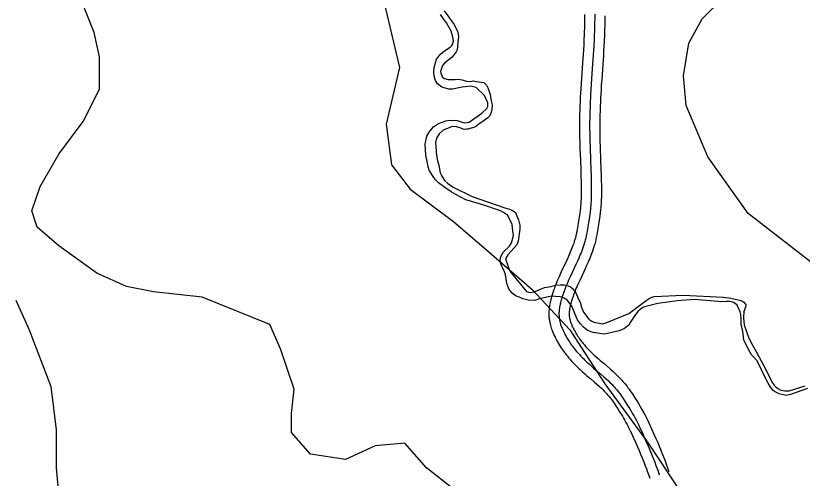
# Model space of a CAD drawing. Extents: x 3177385 to 3215275, y 903885 to 929304.
# Drawn here: x 3208658 to 3209822, y 910287 to 910972 of the extents above; entities that cross this region are included whole.
import ezdxf

# ---------------------------------------------------------------- set-up
doc = ezdxf.new("R2010")
doc.units = 0
for name, color, linetype in [('V-ROAD-CNTR', 7, 'Continuous'), ('V-SITE-VEGE', 7, 'Continuous'), ('V-TOPO-SHOR', 7, 'Continuous')]:
    doc.layers.add(name, color=color, linetype=linetype)

msp = doc.modelspace()

# ---------------------------------------------------------------- linework, layer by layer
at = {"layer": 'V-ROAD-CNTR'}
for points in [[(3209499.5, 910971.5), (3209499.5, 910966.5), (3209499.4, 910961.8), (3209499.3, 910957.2), (3209499.2, 910952.7), (3209499.1, 910948.4), (3209498.9, 910944.2), (3209498.6, 910936), (3209498.2, 910928.3), (3209497.8, 910921.1), (3209497.3, 910914.3), (3209496.5, 910901.5), (3209495, 910879.1), (3209494.4, 910870.6), (3209493.9, 910863.2), (3209493.5, 910856.7), (3209493.2, 910851), (3209493, 910846), (3209492.6, 910837.2), (3209492.4, 910830.6), (3209492.2, 910825.6), (3209492.1, 910818.2), (3209492, 910814.5), (3209492, 910810.7), (3209492, 910803.9), (3209492.1, 910797.5), (3209492.2, 910791.5), (3209492.3, 910785.9), (3209492.7, 910775.4), (3209493.3, 910757.3), (3209493.8, 910743.7), (3209494.1, 910733.6), (3209494.3, 910726.1), (3209494.4, 910720.4), (3209494.4, 910716.2), (3209494.4, 910709.9), (3209494.4, 910703.7), (3209494.3, 910700.6), (3209494.2, 910697.7), (3209494, 910694.9), (3209493.8, 910692.3), (3209493.6, 910689.9), (3209493.4, 910687.6), (3209492.9, 910683.3), (3209492.4, 910679.4), (3209491.9, 910676.1), (3209491.5, 910673.1), (3209490.6, 910667.9), (3209490, 910664), (3209489, 910658.1), (3209488, 910652.3), (3209487.7, 910650.6), (3209487.4, 910649), (3209487.1, 910647.5), (3209486.8, 910646), (3209486.4, 910644.5), (3209486, 910643), (3209485.6, 910641.5), (3209485.2, 910640.1), (3209484.3, 910637.2), (3209483.4, 910634.4), (3209482.4, 910631.6), (3209481.4, 910628.9), (3209480.4, 910626.3), (3209479.3, 910623.8), (3209478.3, 910621.3), (3209477.3, 910618.9), (3209475.2, 910614.1), (3209473.1, 910609.6), (3209465.1, 910592.4), (3209463.6, 910589.1), (3209462.2, 910586), (3209460.9, 910583.1), (3209459.7, 910580.3), (3209458.6, 910577.7), (3209457.6, 910575.2), (3209456.6, 910572.9), (3209455.8, 910570.7), (3209455, 910568.6), (3209454.3, 910566.7), (3209453.6, 910564.8), (3209452.5, 910561.4), (3209451.5, 910558.3), (3209450.7, 910555.6), (3209450.1, 910553.2), (3209449.6, 910551.1), (3209449.2, 910549.4)], [(3209514.5, 910971.4), (3209514.5, 910966.4), (3209514.4, 910961.6), (3209514.3, 910956.9), (3209514.2, 910952.3), (3209514.1, 910947.9), (3209513.9, 910943.6), (3209513.6, 910935.3), (3209513.2, 910927.5), (3209512.7, 910920.2), (3209512.3, 910913.4), (3209511.5, 910900.5), (3209509.9, 910878.1), (3209509.4, 910869.7), (3209508.9, 910862.3), (3209508.5, 910855.8), (3209508.2, 910850.2), (3209508, 910845.3), (3209507.6, 910836.6), (3209507.4, 910830.1), (3209507.2, 910825.3), (3209507.1, 910818), (3209507, 910814.3), (3209507, 910810.7), (3209507, 910804), (3209507.1, 910797.7), (3209507.2, 910791.8), (3209507.3, 910786.3), (3209507.7, 910775.9), (3209508.3, 910757.8), (3209508.8, 910744.2), (3209509.1, 910734), (3209509.3, 910726.4), (3209509.4, 910720.6), (3209509.4, 910716.3), (3209509.4, 910709.9), (3209509.4, 910703.4), (3209509.3, 910700.1), (3209509.2, 910696.9), (3209509, 910693.9), (3209508.8, 910691.1), (3209508.5, 910688.5), (3209508.3, 910686), (3209507.7, 910681.4), (3209507.2, 910677.4), (3209506.7, 910673.9), (3209506.3, 910670.8), (3209505.4, 910665.5), (3209504.8, 910661.5), (3209503.8, 910655.6), (3209502.8, 910649.7), (3209502.5, 910647.9), (3209502.1, 910646.1), (3209501.8, 910644.3), (3209501.4, 910642.5), (3209500.9, 910640.8), (3209500.5, 910639.1), (3209500, 910637.5), (3209499.6, 910635.8), (3209498.6, 910632.6), (3209497.5, 910629.5), (3209496.5, 910626.5), (3209495.4, 910623.6), (3209494.3, 910620.8), (3209493.2, 910618.1), (3209492.1, 910615.4), (3209491, 910612.9), (3209488.9, 910608), (3209486.8, 910603.4), (3209478.7, 910586.1), (3209477.3, 910582.9), (3209475.9, 910579.9), (3209474.6, 910577.1), (3209473.5, 910574.4), (3209472.4, 910571.9), (3209471.5, 910569.6), (3209470.6, 910567.4), (3209469.8, 910565.3), (3209469.1, 910563.4), (3209468.4, 910561.6), (3209467.8, 910559.9), (3209466.8, 910556.8), (3209465.9, 910554), (3209465.2, 910551.5), (3209464.6, 910549.4), (3209464.1, 910547.5), (3209463.7, 910545.9)], [(3209529.5, 910971.4), (3209529.5, 910966.3), (3209529.4, 910961.3), (3209529.3, 910956.5), (3209529.2, 910951.9), (3209529.1, 910947.4), (3209528.9, 910943), (3209528.5, 910934.6), (3209528.1, 910926.7), (3209527.7, 910919.3), (3209527.3, 910912.4), (3209526.4, 910899.5), (3209524.9, 910877.1), (3209524.3, 910868.7), (3209523.9, 910861.4), (3209523.5, 910855), (3209523.2, 910849.4), (3209523, 910844.5), (3209522.6, 910836), (3209522.4, 910829.7), (3209522.2, 910824.9), (3209522.1, 910817.7), (3209522, 910814.2), (3209522, 910810.7), (3209522, 910804.1), (3209522.1, 910797.9), (3209522.2, 910792.1), (3209522.3, 910786.7), (3209522.6, 910776.4), (3209523.3, 910758.3), (3209523.8, 910744.7), (3209524.1, 910734.4), (3209524.3, 910726.7), (3209524.4, 910720.8), (3209524.4, 910716.4), (3209524.4, 910709.9), (3209524.4, 910703.2), (3209524.3, 910699.5), (3209524.1, 910696.1), (3209523.9, 910692.9), (3209523.7, 910689.9), (3209523.5, 910687.1), (3209523.2, 910684.4), (3209522.6, 910679.6), (3209522.1, 910675.4), (3209521.6, 910671.8), (3209521.1, 910668.6), (3209520.2, 910663.1), (3209519.6, 910659.1), (3209518.6, 910653.1), (3209517.6, 910647.2), (3209517.2, 910645.2), (3209516.8, 910643.1), (3209516.4, 910641.1), (3209516, 910639.1), (3209515.5, 910637.1), (3209515, 910635.3), (3209514.5, 910633.4), (3209513.9, 910631.5), (3209512.9, 910628), (3209511.7, 910624.6), (3209510.6, 910621.4), (3209509.4, 910618.3), (3209508.3, 910615.3), (3209507.1, 910612.4), (3209505.9, 910609.6), (3209504.8, 910606.9), (3209502.6, 910601.8), (3209500.4, 910597.1), (3209492.4, 910579.8), (3209490.9, 910576.7), (3209489.6, 910573.8), (3209488.4, 910571), (3209487.3, 910568.5), (3209486.3, 910566.1), (3209485.4, 910563.9), (3209484.6, 910561.9), (3209483.8, 910560), (3209483.1, 910558.2), (3209482.5, 910556.5), (3209482, 910555), (3209481, 910552.1), (3209480.3, 910549.6), (3209479.6, 910547.5), (3209479.1, 910545.6), (3209478.7, 910544), (3209478.3, 910542.5)], [(3209499.5, 910973.5), (3209499.5, 910971.3)], [(3209514.5, 910973.9), (3209514.5, 910971.4)], [(3209449.1, 910549.2), (3209448.8, 910547.6), (3209448.2, 910544.8), (3209447.8, 910542.6), (3209447.5, 910540.9), (3209447.2, 910538.5), (3209446.9, 910536), (3209446.7, 910534.1), (3209446.6, 910532.2), (3209446.6, 910530.3), (3209446.6, 910528.6), (3209446.7, 910526.9), (3209446.8, 910525.3), (3209447, 910523.7), (3209447.1, 910522.2), (3209447.4, 910520.8), (3209447.6, 910519.4), (3209447.9, 910518), (3209448.4, 910515.5), (3209449, 910513.1), (3209449.6, 910510.9), (3209450.3, 910508.8), (3209451, 910506.9), (3209451.6, 910505.2), (3209452.3, 910503.5), (3209452.9, 910502), (3209453.5, 910500.5), (3209454.7, 910498), (3209455.8, 910495.7), (3209456.8, 910493.7), (3209457.7, 910492), (3209459.4, 910489.1), (3209460.6, 910486.9), (3209461.6, 910485.2), (3209463.1, 910482.8), (3209464.6, 910480.4), (3209465.8, 910478.6), (3209467, 910476.9), (3209468.2, 910475.2), (3209469.4, 910473.5), (3209470.6, 910471.9), (3209471.8, 910470.4), (3209472.9, 910468.9), (3209474.1, 910467.4), (3209476.4, 910464.7), (3209478.7, 910462.1), (3209480.9, 910459.7), (3209483, 910457.4), (3209485.1, 910455.2), (3209487.2, 910453.2), (3209489.2, 910451.2), (3209491.1, 910449.4), (3209493, 910447.7), (3209496.5, 910444.4), (3209499.9, 910441.4), (3209503, 910438.7), (3209508.8, 910433.8), (3209513.7, 910429.6), (3209517.9, 910425.9), (3209521.4, 910422.8), (3209524.4, 910420), (3209526.9, 910417.6), (3209529, 910415.4), (3209530.8, 910413.5), (3209532.4, 910411.9), (3209533.7, 910410.4), (3209534.8, 910409.1), (3209535.8, 910408), (3209537.5, 910405.9), (3209538.7, 910404.4), (3209539.5, 910403.2), (3209540.8, 910401.4), (3209542.1, 910399.5), (3209545.6, 910394.2), (3209548.7, 910389.5), (3209551.3, 910385.3), (3209553.6, 910381.7), (3209555.5, 910378.6), (3209557.1, 910375.8), (3209558.5, 910373.4), (3209559.7, 910371.3), (3209560.8, 910369.5), (3209562.5, 910366.2), (3209563.8, 910363.7), (3209564.7, 910361.9), (3209566.1, 910359.1), (3209567.5, 910356.2)], [(3209463.7, 910545.9), (3209463.4, 910544.5), (3209462.9, 910542), (3209462.6, 910540.1), (3209462.4, 910538.7), (3209462.1, 910536.6), (3209461.8, 910534.5), (3209461.7, 910533), (3209461.6, 910531.7), (3209461.6, 910530.3), (3209461.6, 910529), (3209461.7, 910527.7), (3209461.8, 910526.5), (3209461.9, 910525.3), (3209462, 910524.2), (3209462.2, 910523.1), (3209462.4, 910522), (3209462.6, 910520.9), (3209463, 910518.9), (3209463.5, 910517), (3209464, 910515.2), (3209464.5, 910513.6), (3209465.1, 910512), (3209465.6, 910510.5), (3209466.2, 910509.1), (3209466.7, 910507.9), (3209467.2, 910506.6), (3209468.3, 910504.4), (3209469.2, 910502.4), (3209470.1, 910500.7), (3209470.9, 910499.1), (3209472.4, 910496.5), (3209473.5, 910494.5), (3209474.4, 910493), (3209475.8, 910490.8), (3209477.2, 910488.6), (3209478.3, 910487), (3209479.4, 910485.4), (3209480.4, 910483.9), (3209481.5, 910482.4), (3209482.6, 910481), (3209483.6, 910479.6), (3209484.7, 910478.3), (3209485.7, 910477), (3209487.8, 910474.5), (3209489.9, 910472.1), (3209491.9, 910469.9), (3209493.9, 910467.8), (3209495.8, 910465.8), (3209497.7, 910463.9), (3209499.6, 910462.1), (3209501.4, 910460.3), (3209503.1, 910458.7), (3209506.6, 910455.6), (3209509.8, 910452.7), (3209512.9, 910450), (3209518.6, 910445.1), (3209523.5, 910440.9), (3209527.8, 910437.2), (3209531.5, 910433.8), (3209534.7, 910430.9), (3209537.4, 910428.3), (3209539.7, 910425.9), (3209541.7, 910423.8), (3209543.5, 910422), (3209544.9, 910420.3), (3209546.2, 910418.9), (3209547.3, 910417.6), (3209549.2, 910415.2), (3209550.6, 910413.4), (3209551.6, 910412.1), (3209553.1, 910410), (3209554.6, 910407.9), (3209558.2, 910402.4), (3209561.3, 910397.6), (3209564, 910393.3), (3209566.3, 910389.6), (3209568.3, 910386.3), (3209570.1, 910383.4), (3209571.5, 910380.9), (3209572.8, 910378.7), (3209573.9, 910376.7), (3209575.8, 910373.2), (3209577.2, 910370.6), (3209578.2, 910368.6), (3209579.6, 910365.6), (3209581, 910362.6)], [(3209478.4, 910542.7), (3209478.1, 910541.4), (3209477.7, 910539.2), (3209477.4, 910537.6), (3209477.2, 910536.5), (3209477, 910534.7), (3209476.8, 910533), (3209476.7, 910532), (3209476.6, 910531.1), (3209476.6, 910530.3), (3209476.6, 910529.4), (3209476.7, 910528.6), (3209476.7, 910527.8), (3209476.8, 910527), (3209476.9, 910526.2), (3209477, 910525.4), (3209477.1, 910524.6), (3209477.3, 910523.9), (3209477.6, 910522.4), (3209478, 910521), (3209478.4, 910519.6), (3209478.8, 910518.3), (3209479.2, 910517.1), (3209479.6, 910515.9), (3209480.1, 910514.8), (3209480.5, 910513.7), (3209480.9, 910512.7), (3209481.8, 910510.8), (3209482.6, 910509.1), (3209483.4, 910507.6), (3209484.1, 910506.3), (3209485.4, 910503.9), (3209486.5, 910502.1), (3209487.2, 910500.8), (3209488.5, 910498.8), (3209489.8, 910496.8), (3209490.8, 910495.3), (3209491.7, 910493.9), (3209492.6, 910492.6), (3209493.6, 910491.3), (3209494.5, 910490), (3209495.5, 910488.8), (3209496.4, 910487.6), (3209497.3, 910486.5), (3209499.2, 910484.2), (3209501.1, 910482.1), (3209502.9, 910480), (3209504.7, 910478.1), (3209506.5, 910476.3), (3209508.2, 910474.5), (3209510, 910472.9), (3209511.7, 910471.2), (3209513.3, 910469.7), (3209516.6, 910466.7), (3209519.7, 910464), (3209522.7, 910461.4), (3209528.3, 910456.5), (3209533.3, 910452.2), (3209537.7, 910448.4), (3209541.6, 910444.9), (3209545, 910441.8), (3209547.9, 910439), (3209550.4, 910436.4), (3209552.6, 910434.2), (3209554.5, 910432.1), (3209556.2, 910430.3), (3209557.6, 910428.6), (3209558.9, 910427.1), (3209561, 910424.6), (3209562.5, 910422.5), (3209563.7, 910420.9), (3209565.4, 910418.6), (3209567, 910416.2), (3209570.7, 910410.6), (3209573.9, 910405.7), (3209576.7, 910401.4), (3209579.1, 910397.5), (3209581.2, 910394.1), (3209583, 910391.1), (3209584.5, 910388.4), (3209585.9, 910386), (3209587.1, 910383.9), (3209589, 910380.3), (3209590.5, 910377.4), (3209591.6, 910375.3), (3209593.2, 910372.1), (3209594.6, 910368.9)], [(3209594.7, 910368.8), (3209598.7, 910360), (3209602.1, 910352.3), (3209605.1, 910345.5), (3209607.7, 910339.6), (3209609.9, 910334.4), (3209611.8, 910329.8), (3209613.5, 910325.7), (3209614.9, 910322.1), (3209617.3, 910315.9), (3209619.1, 910311.2), (3209620.5, 910307.6), (3209622.4, 910302.3), (3209624.3, 910297)], [(3209567.4, 910356.4), (3209571.3, 910347.7), (3209574.7, 910340.2), (3209577.6, 910333.6), (3209580.1, 910327.8), (3209582.2, 910322.7), (3209584.1, 910318.3), (3209585.7, 910314.4), (3209587, 910311.1), (3209589.4, 910305.1), (3209591.1, 910300.6), (3209592.3, 910297.3), (3209594.1, 910292.2), (3209595.9, 910287.1)], [(3209581, 910362.6), (3209585, 910353.9), (3209588.4, 910346.2), (3209591.4, 910339.5), (3209593.9, 910333.7), (3209596.1, 910328.5), (3209597.9, 910324), (3209599.6, 910320.1), (3209601, 910316.6), (3209603.3, 910310.5), (3209605.1, 910305.9), (3209606.4, 910302.5), (3209608.3, 910297.3), (3209610.1, 910292)]]:
    msp.add_lwpolyline(points, dxfattribs=at)
at = {"layer": 'V-SITE-VEGE'}
for p, q in [((3208773.8, 910946.9), (3208741.8, 911026.9)), ((3209673.7, 910966.9), (3209729.7, 911022.9)), ((3209201.8, 910994.9), (3209225.8, 910894.8)), ((3209653.7, 910930.9), (3209673.7, 910966.9)), ((3208781.8, 910910.8), (3208773.8, 910946.9)), ((3209645.7, 910882.8), (3209653.7, 910930.9)), ((3208781.8, 910862.8), (3208781.8, 910910.8)), ((3209225.8, 910894.8), (3209205.8, 910810.8)), ((3209649.7, 910838.8), (3209645.7, 910882.8)), ((3208757.8, 910814.8), (3208781.8, 910862.8)), ((3209681.7, 910762.8), (3209649.7, 910838.8)), ((3208721.8, 910766.8), (3208757.8, 910814.8)), ((3209205.8, 910810.8), (3209213.8, 910750.8)), ((3208693.8, 910718.7), (3208721.8, 910766.8)), ((3209741.7, 910678.7), (3209681.7, 910762.8)), ((3209213.8, 910750.8), (3209241.7, 910714.7)), ((3208681.9, 910682.7), (3208693.8, 910718.7)), ((3209241.7, 910714.7), (3209305.7, 910666.7)), ((3208689.8, 910658.7), (3208681.9, 910682.7)), ((3209849.6, 910594.7), (3209741.7, 910678.7)), ((3209305.7, 910666.7), (3209361.7, 910618.7)), ((3208721.8, 910630.7), (3208689.8, 910658.7)), ((3208777.8, 910590.7), (3208721.8, 910630.7)), ((3209361.7, 910618.7), (3209421.7, 910566.7)), ((3208821.8, 910570.7), (3208777.8, 910590.7)), ((3208861.8, 910562.7), (3208821.8, 910570.7)), ((3208933.8, 910554.7), (3208861.8, 910562.7)), ((3209421.7, 910566.7), (3209477.7, 910506.6)), ((3208657.9, 910550.7), (3208677.9, 910506.6)), ((3209033.8, 910514.6), (3208933.8, 910554.7)), ((3209049.8, 910478.6), (3209033.8, 910514.6)), ((3208677.9, 910506.6), (3208709.8, 910422.6)), ((3209477.7, 910506.6), (3209529.7, 910426.6)), ((3209069.8, 910418.6), (3209049.8, 910478.6)), ((3208709.8, 910422.6), (3208717.8, 910358.6)), ((3209529.7, 910426.6), (3209593.7, 910338.6)), ((3209065.8, 910382.6), (3209069.8, 910418.6)), ((3209065.8, 910354.6), (3209065.8, 910382.6)), ((3208717.8, 910358.6), (3208717.8, 910302.5)), ((3209093.8, 910322.5), (3209065.8, 910354.6)), ((3209189.8, 910334.6), (3209145.8, 910314.5)), ((3209233.8, 910338.6), (3209189.8, 910334.6)), ((3209265.7, 910302.5), (3209233.8, 910338.6)), ((3209593.7, 910338.6), (3209681.7, 910206.5)), ((3209145.8, 910314.5), (3209093.8, 910322.5)), ((3208717.8, 910302.5), (3208721.8, 910258.5)), ((3209305.7, 910270.5), (3209265.7, 910302.5))]:
    msp.add_line(p, q, dxfattribs=at)
at = {"layer": 'V-TOPO-SHOR'}
for points in [[(3209292, 910979), (3209298.9, 910969.2), (3209301.9, 910964.6), (3209306.4, 910958.4), (3209311.9, 910947.4), (3209312.9, 910940.8), (3209312.4, 910937), (3209310.9, 910920.9), (3209309.7, 910917.9), (3209303.6, 910910), (3209292.5, 910901.5), (3209289.3, 910897.9), (3209286.5, 910889), (3209287.1, 910884.4), (3209289.6, 910880.2), (3209292.3, 910878.4), (3209297.6, 910877.1), (3209302.3, 910877.3), (3209308.1, 910877.3), (3209312.6, 910877.7), (3209318.6, 910876.5), (3209324.8, 910874.9), (3209331.2, 910874.4), (3209334.5, 910875), (3209339.8, 910874.4), (3209350.5, 910872.5), (3209354.2, 910868.9), (3209357.1, 910863.7), (3209359.8, 910854.9), (3209361.3, 910845.4), (3209362.6, 910839.6), (3209362.4, 910833.1), (3209361, 910826.9), (3209358.2, 910822.2), (3209356.5, 910820.5), (3209349.4, 910815.4), (3209342.9, 910811), (3209337.9, 910807.2), (3209327.4, 910803.5), (3209324.6, 910803.4), (3209321.2, 910803.1), (3209318.5, 910804), (3209315.3, 910805.6), (3209309.8, 910807.2), (3209303.6, 910807.6), (3209296.5, 910804.7), (3209290.2, 910802.2), (3209284.3, 910796.8), (3209280.3, 910790.4), (3209279, 910783.9), (3209279.6, 910777.9), (3209280.1, 910770.6), (3209280.6, 910765), (3209282.1, 910756.7), (3209283.9, 910750.1), (3209286, 910739), (3209287.8, 910735.2), (3209292.4, 910727.5), (3209296.8, 910723.6), (3209305, 910717.7), (3209333, 910703.9), (3209381.6, 910687), (3209388.3, 910685.1), (3209393, 910683.2), (3209397.1, 910680.3), (3209400.3, 910672.7), (3209401.6, 910669.3), (3209403.5, 910661.7), (3209403.6, 910655.7), (3209401.2, 910637.7), (3209399.4, 910632.2), (3209395.5, 910627.8), (3209391.5, 910623.3), (3209386.2, 910617.8), (3209382.6, 910611.7), (3209385.3, 910603.1), (3209389, 910593.5), (3209413.5, 910563.2), (3209418.8, 910561.9), (3209425.1, 910562.8), (3209440.3, 910569), (3209450.3, 910570.8), (3209456.3, 910572.8), (3209464, 910573.4), (3209469.4, 910573.2), (3209475.4, 910571.5), (3209478.7, 910570.2), (3209482.4, 910567.1)], [(3209304.4, 910940), (3209302, 910948.8), (3209295.2, 910960.9), (3209291, 910967.2), (3209286.4, 910973.3)], [(3209590.3, 910541.2), (3209585.6, 910539.4), (3209581.8, 910536.9), (3209578.5, 910533.8), (3209572.7, 910526.2), (3209568.1, 910518.7), (3209564.9, 910513.6), (3209558.6, 910508.6), (3209550.6, 910505.2), (3209528.8, 910500.1), (3209512.1, 910502.8), (3209505.5, 910505.1), (3209503.1, 910506.5), (3209498.1, 910510.7), (3209493.6, 910515.5), (3209489.3, 910521.5), (3209480, 910542.8), (3209474.4, 910549.8), (3209470.4, 910553.1), (3209466.4, 910554.7), (3209463.4, 910555.3), (3209456.4, 910556.1), (3209452.3, 910556.3), (3209445.6, 910555.3), (3209431.2, 910551.8), (3209425.5, 910550.2), (3209416.1, 910550.7), (3209408.3, 910552.6), (3209406.2, 910553.5), (3209402, 910555.2), (3209398.4, 910556.6), (3209392.3, 910561), (3209387.5, 910567.2), (3209385.3, 910572.7), (3209384.7, 910575.3), (3209382.7, 910587.8), (3209381.3, 910592.5), (3209375.4, 910604.4), (3209374.6, 910609.5), (3209375.6, 910615.3), (3209379.6, 910622.2), (3209388.3, 910630.2), (3209391.2, 910635.6), (3209393.3, 910642.3), (3209394.2, 910647.2), (3209393.6, 910652.8), (3209392.5, 910663.1), (3209385.3, 910676.2), (3209379.6, 910680.4), (3209374.9, 910682.5), (3209348.9, 910691.8), (3209332.4, 910696.7), (3209323.7, 910699.2), (3209308.9, 910706.7), (3209302.3, 910711), (3209292.9, 910717.4), (3209283.6, 910724.3), (3209278.9, 910728.7), (3209274.4, 910734.9), (3209269.4, 910743), (3209268, 910747.9), (3209266.6, 910755.9), (3209264.9, 910765.2), (3209263.5, 910781.4), (3209265.9, 910793.3), (3209270.4, 910800.6), (3209276.2, 910807), (3209283.6, 910812.1), (3209294.1, 910816.1), (3209300.4, 910816.9), (3209310.8, 910816.4), (3209321.2, 910813.1), (3209325.4, 910813.3), (3209328.8, 910814.2), (3209347.7, 910827.5), (3209355, 910834.2), (3209356.3, 910837.1), (3209356.4, 910842.5), (3209351.7, 910853.5), (3209339.3, 910865.1), (3209331.3, 910867.2), (3209318.5, 910865.7), (3209311.1, 910864.5), (3209304.5, 910863), (3209298.6, 910862.9), (3209288.3, 910865.8), (3209281.8, 910870.7), (3209278.9, 910875.7), (3209276.8, 910882.3), (3209276.3, 910888.6), (3209276.9, 910894.9), (3209280.4, 910907.3), (3209282.9, 910910.4), (3209286.1, 910914.1), (3209289.9, 910917.5), (3209296.5, 910922.4), (3209300.5, 910925.2), (3209303.1, 910927.4), (3209304.1, 910929.1), (3209305.4, 910934.4), (3209304.4, 910940)], [(3209482.4, 910567.1), (3209486.8, 910561.1), (3209490.3, 910553), (3209493, 910547.3), (3209495.2, 910540.1), (3209497.7, 910532.7), (3209505.9, 910522.4), (3209510.3, 910519.3), (3209513.2, 910517.9), (3209526.3, 910515.6), (3209532.7, 910517.4), (3209565.2, 910530.7), (3209590.8, 910550.2), (3209596.5, 910553.8), (3209602.5, 910555.9), (3209645.4, 910557.7), (3209705.2, 910554.8), (3209716, 910553.4), (3209722.4, 910552.2), (3209730.6, 910550.1), (3209732.1, 910549.3), (3209735.4, 910547.4), (3209737.9, 910543.9), (3209737.5, 910540), (3209735.1, 910533.5), (3209734.7, 910524.2), (3209735.9, 910514.2), (3209738.9, 910504), (3209742.7, 910494.2), (3209747.6, 910484.8), (3209754.1, 910473.5), (3209760.8, 910460.6), (3209764.3, 910454.5), (3209777.8, 910427.9), (3209780.2, 910424.5), (3209782.5, 910422), (3209785.7, 910419.8), (3209790.1, 910417.3), (3209795.9, 910416.2), (3209802.5, 910416.3), (3209825.8, 910423.6)], [(3209829.6, 910419.5), (3209814.1, 910414.1), (3209804, 910410.8), (3209797.9, 910409.6), (3209787.6, 910411.9), (3209783.6, 910413.8), (3209780.7, 910415.3), (3209778, 910417.3), (3209774.3, 910422.9), (3209771.3, 910427.5), (3209767.9, 910433.8), (3209755, 910460.9), (3209749, 910467.1), (3209746.6, 910469.7), (3209744.4, 910472.9), (3209735.2, 910491.2), (3209734.1, 910500.5), (3209733.6, 910504.1), (3209731.4, 910515.2), (3209731.2, 910522.5), (3209730.5, 910529.4), (3209729.9, 910533.2), (3209725.4, 910543.1), (3209722.4, 910545.7), (3209720.1, 910546.9), (3209714.8, 910548.3), (3209709.9, 910548.5), (3209702.6, 910548), (3209662.3, 910551.4), (3209636.7, 910549.3), (3209608, 910545.7), (3209590.3, 910541.2)]]:
    msp.add_lwpolyline(points, dxfattribs=at)

doc.saveas('drawing.dxf')
